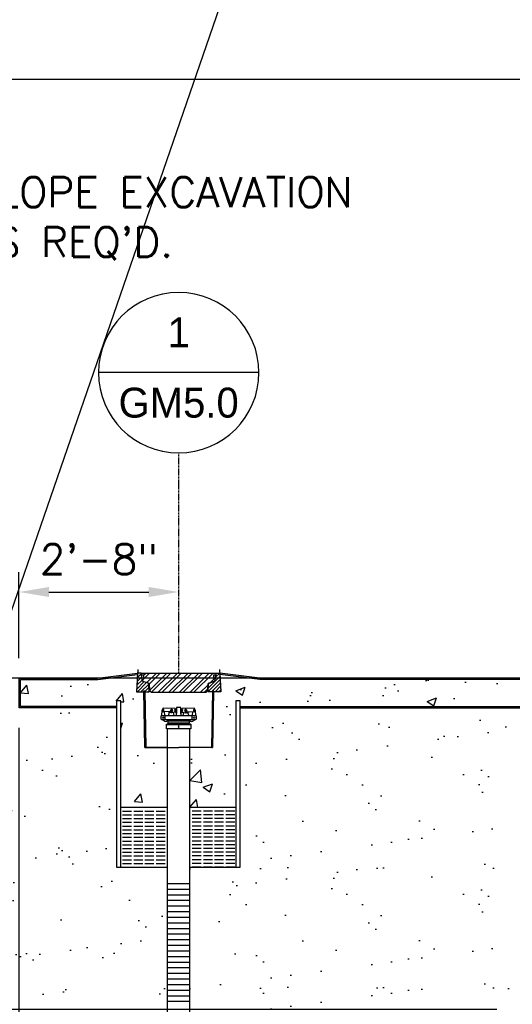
# Model space of a CAD drawing. Extents: x -169 to 7270, y -140 to 2984.
# Tile 533 of 656: x 6392 to 6491, y 355 to 552. Entities that reach past the tile are written whole.
import ezdxf
from ezdxf.enums import TextEntityAlignment as Align

# ---------------------------------------------------------------- set-up
doc = ezdxf.new("R2010")
doc.units = 0
doc.header["$MEASUREMENT"] = 0
doc.header["$PDSIZE"] = 1
doc.linetypes.add('CENTER1', pattern=[0.6625, 0.5, -0.075, 0.0125, -0.075])
doc.layers.get('0').update_dxf_attribs({"color": 255, "linetype": 'CONTINUOUS'})
doc.layers.get('DEFPOINTS').update_dxf_attribs({"linetype": 'CONTINUOUS'})
for name, color, linetype in [('ADAPTOR-RING', 3, 'CONTINUOUS'), ('BENTONITE', 3, 'CONTINUOUS'), ('BENTONITE-HATCH', 2, 'CONTINUOUS'), ('CENTERLINE', 3, 'CENTER1'), ('CONCRETE-HATCH', 2, 'CONTINUOUS'), ('DIM', 3, 'CONTINUOUS'), ('FREEZE-OUTLINE-TITLES', 60, 'CONTINUOUS'), ('MONITOR-WELL-COVER', 2, 'CONTINUOUS'), ('MONITOR-WELL-MANHOLE', 2, 'CONTINUOUS'), ('MONITOR-WELL-MANHOLE-HATCH', 7, 'CONTINUOUS'), ('PEAGRAVEL-HATCH', 3, 'CONTINUOUS'), ('PVC-4', 4, 'CONTINUOUS'), ('PVC-4-HATCH', 7, 'CONTINUOUS'), ('TAG', 3, 'CONTINUOUS'), ('TANK-SLAB', 6, 'CONTINUOUS'), ('TEXT', 3, 'CONTINUOUS'), ('WELL-CAP', 3, 'CONTINUOUS')]:
    doc.layers.add(name, color=color, linetype=linetype)
doc.layers.add('FREEZE-LINES', color=8, linetype='CONTINUOUS', plot=False)
doc.styles.add('SIMPFRAC', font='simpfrac')
doc.styles.add('SIMPLEX', font='simplex')
doc.dimstyles.new('DIM64', dxfattribs={"dimscale": 64, "dimtxt": 0.09375, "dimasz": 0.09375, "dimexe": 0.0625, "dimexo": 0.0625, "dimgap": 0.046875, "dimtad": 1, "dimdec": 4, "dimzin": 3, "dimdsep": 46, "dimlunit": 4, "dimtxsty": 'SIMPLEX', "dimcen": 0, "dimclrd": 256, "dimclre": 256, "dimclrt": 256, "dimadec": 0, "dimazin": 0, "dimtfac": 1, "dimtdec": 4, "dimtmove": 0, "dimatfit": 3, "dimfxl": 1, "dimfrac": 2, "dimtolj": 1, "dimtzin": 0, "dimarcsym": 0})
pattern_1 = [(45, (6453.37647, 461.54994), (-0.3535534, 0.3535534), [])]

# ---------------------------------------------------------------- blocks, each defined once
blk = doc.blocks.new('*D51')
at = {"layer": 'DEFPOINTS', "color": 0, "transparency": 16777216}
for p in [(6226.81, 420.01), (6263.31, 420.01), (6491.44, 353.52)]:
    blk.add_point(p, dxfattribs=at)
at = {"layer": 'DIM', "lineweight": -2, "transparency": 16777216}
for p, q in [((6259.31, 420.01), (6222.81, 420.01)), ((6226.81, 359.52), (6226.81, 414.01)), ((6487.44, 353.52), (6222.81, 353.52))]:
    blk.add_line(p, q, dxfattribs=at)
at = {"layer": 'DIM', "transparency": 16777216}
for points in [[(6225.81, 414.01), (6227.81, 414.01), (6226.81, 420.01)], [(6225.81, 359.52), (6227.81, 359.52), (6226.81, 353.52)]]:
    blk.add_solid(points, dxfattribs=at)
at = {"layer": 'DIM', "transparency": 16777216, "insert": (6220.24, 386.76), "char_height": 6, "attachment_point": 5, "rotation": 90, "style": 'SIMPLEX'}
blk.add_mtext('\\A1;44" MIN.', dxfattribs=at)
blk = doc.blocks.new('*D53')
at = {"layer": 'DEFPOINTS', "color": 0, "transparency": 16777216}
for p in [(6423.69, 437.25), (6423.69, 437.25), (6391.69, 420.01)]:
    blk.add_point(p, dxfattribs=at)
at = {"layer": 'DIM', "lineweight": -2, "transparency": 16777216}
for p, q in [((6391.69, 424.01), (6391.69, 441.25)), ((6397.69, 437.25), (6417.69, 437.25))]:
    blk.add_line(p, q, dxfattribs=at)
at = {"layer": 'DIM', "transparency": 16777216}
for points in [[(6397.69, 438.25), (6397.69, 436.25), (6391.69, 437.25)], [(6417.69, 438.25), (6417.69, 436.25), (6423.69, 437.25)]]:
    blk.add_solid(points, dxfattribs=at)
at = {"layer": 'DIM', "transparency": 16777216, "insert": (6407.69, 443.83), "char_height": 6, "attachment_point": 5, "style": 'SIMPLEX'}
blk.add_mtext('\\A1;2\'-8"', dxfattribs=at)
blk = doc.blocks.new('*D54')
at = {"layer": 'DEFPOINTS', "color": 0, "transparency": 16777216}
for p in [(7015.69, 414.29), (6391.69, 410.01), (6391.69, 136.52)]:
    blk.add_point(p, dxfattribs=at)
at = {"layer": 'DIM', "lineweight": -2, "transparency": 16777216}
for p, q in [((7015.69, 410.29), (7015.69, 132.52)), ((6391.69, 406.01), (6391.69, 132.52)), ((7009.69, 136.52), (6397.69, 136.52))]:
    blk.add_line(p, q, dxfattribs=at)
at = {"layer": 'DIM', "transparency": 16777216}
for points in [[(6397.69, 137.52), (6397.69, 135.52), (6391.69, 136.52)], [(7009.69, 137.52), (7009.69, 135.52), (7015.69, 136.52)]]:
    blk.add_solid(points, dxfattribs=at)
at = {"layer": 'DIM', "transparency": 16777216, "insert": (6703.69, 144.09), "char_height": 6, "attachment_point": 5, "style": 'SIMPLEX'}
blk.add_mtext('\\A1;52\'-0" (F.V. TANK SLAB)', dxfattribs=at)
blk = doc.blocks.new('*D55')
at = {"layer": 'DEFPOINTS', "color": 0, "transparency": 16777216}
for p in [(6391.69, 414.01), (6391.69, 155.02), (6427.69, 155.02)]:
    blk.add_point(p, dxfattribs=at)
at = {"layer": 'DIM', "lineweight": -2, "transparency": 16777216}
for p, q in [((6391.69, 410.01), (6391.69, 151.02)), ((6421.69, 155.02), (6397.69, 155.02))]:
    blk.add_line(p, q, dxfattribs=at)
at = {"layer": 'DIM', "transparency": 16777216}
for points in [[(6397.69, 156.02), (6397.69, 154.02), (6391.69, 155.02)], [(6421.69, 156.02), (6421.69, 154.02), (6427.69, 155.02)]]:
    blk.add_solid(points, dxfattribs=at)
at = {"layer": 'DIM', "transparency": 16777216, "insert": (6409.69, 161.59), "char_height": 6, "attachment_point": 5, "style": 'SIMPLEX'}
blk.add_mtext('\\A1;3\'-0"', dxfattribs=at)
blk = doc.blocks.new('KEY-DETAIL')
blk.add_line((-0.1911, 0), (0.1911, 0))
blk.add_circle((0, 0), 0.1911)
at = {"style": 'SIMPFRAC'}
for tag, p in [('DETAIL', (0, 0.1314)), ('SHEET', (0, -0.0358))]:
    blk.add_attdef(tag, text='', height=0.0781, dxfattribs=at).set_placement(p, align=Align.TOP_CENTER)

msp = doc.modelspace()

# ---------------------------------------------------------------- hatches: boundary and pattern name
at = {"layer": 'BENTONITE-HATCH', "linetype": 'Continuous'}
h = msp.add_hatch(dxfattribs=at)
h.set_pattern_fill('ACAD_ISO02W100,_I', color=256, scale=0.15, style=2)
h.set_pattern_definition([(0, (6423.6943, 388.06986), (0, 0.75), [1.8, -0.45])])
h.paths.add_polyline_path([(6421.44428, 394.06986), (6412.10348, 394.06986), (6412.10348, 382.06986), (6421.44428, 382.06986)])
h = msp.add_hatch(dxfattribs=at)
h.set_pattern_fill('ACAD_ISO02W100,_I', color=256, scale=0.15, style=2)
h.set_pattern_definition([(180, (6423.6943, 388.06986), (0, 0.75), [1.8, -0.45])])
h.paths.add_polyline_path([(6425.94428, 394.06986), (6435.28507, 394.06986), (6435.28507, 382.06986), (6425.94428, 382.06986)])
at = {"layer": 'CONCRETE-HATCH'}
h = msp.add_hatch(dxfattribs=at)
h.set_pattern_fill('AR-CONC', color=256, scale=2.67, style=0)
h.set_pattern_definition([(50, (6391.976, 417.007), (19.151, -1.6755), [2.0025, -22.0275]), (355, (6391.976, 417.007), (-3.705, 20.084), [1.602, -17.622]), (100.45, (6393.571, 416.868), (15.446, 18.408), [1.702, -18.7205]), (46.184, (6391.976, 422.347), (28.495, -4.42), [3.004, -33.041]), (96.636, (6394.35, 421.98), (24.955, 26.009), [2.553, -28.081]), (351.184, (6391.976, 422.347), (24.955, 26.01), [2.403, -26.433]), (21, (6394.646, 421.012), (15.9374, -10.75), [2.0025, -22.0275]), (326, (6394.646, 421.012), (6.497, 19.362), [1.602, -17.622]), (71.45, (6395.974, 420.117), (22.434, 8.612), [1.702, -18.7205]), (37.5, (6391.9755, 417.0074), (0.3247, 8.8883), [0, -17.4084, 0, -17.889, 0, -17.6887]), (7.5, (6391.976, 417.007), (7.024, 10.5308), [0, -10.1994, 0, -17.0079, 0, -6.7417]), (327.5, (6386.0214, 417.007), (14.253, -0.6022), [0, -6.675, 0, -20.826, 0, -27.6345]), (317.5, (6383.351, 417.007), (15.571, 2.6728), [0, -8.6775, 0, -13.8306, 0, -19.6245])])
h.paths.add_polyline_path([(6415.42944, 420.72205), (6407.4619, 419.72611), (6391.97553, 419.72611), (6391.97553, 414.28861), (6411.25973, 414.28861), (6411.25973, 415.39791), (6412.10348, 415.39791), (6412.10348, 394.06986), (6421.44428, 394.06986), (6421.44428, 406.06986), (6417.10053, 406.06986), (6416.9443, 406.06686), (6416.73003, 417.22783), (6415.24631, 417.22783)])
h = msp.add_hatch(dxfattribs=at)
h.set_pattern_fill('AR-CONC', color=256, scale=2.67, style=0)
h.set_pattern_definition([(50, (6425.944, 394.07), (19.1508, -1.6755), [2.0025, -22.0275]), (355, (6425.944, 394.07), (-3.7047, 20.0835), [1.602, -17.622]), (100.451, (6427.54, 393.93), (15.446, 18.408), [1.702, -18.7205]), (46.184, (6425.944, 399.41), (28.495, -4.4194), [3.004, -33.041]), (96.636, (6428.32, 399.042), (24.9555, 26.009), [2.553, -28.081]), (351.184, (6425.944, 399.41), (24.955, 26.009), [2.403, -26.433]), (21, (6428.614, 398.075), (15.9374, -10.75), [2.0025, -22.0275]), (326, (6428.614, 398.075), (6.4965, 19.3615), [1.602, -17.622]), (71.451, (6429.942, 397.179), (22.434, 8.6116), [1.702, -18.7205]), (37.5, (6425.944, 394.07), (0.32467, 8.88827), [0, -17.4084, 0, -17.889, 0, -17.68875]), (7.5, (6425.944, 394.07), (7.024, 10.5308), [0, -10.1994, 0, -17.0079, 0, -6.74175]), (327.5, (6419.99, 394.07), (14.25306, -0.6022), [0, -6.675, 0, -20.826, 0, -27.6345]), (317.5, (6417.32, 394.07), (15.571, 2.6728), [0, -8.6775, 0, -13.8306, 0, -19.6245])])
h.paths.add_polyline_path([(6505.81736, 417.96405), (6505.77786, 417.96405), (6505.73621, 417.72783), (6504.31994, 417.72783), (6504.50312, 421.223), (6492.52798, 419.72611), (6439.92665, 419.72611), (6431.95911, 420.72205), (6432.14224, 417.22783), (6430.65852, 417.22783), (6430.44425, 406.06686), (6430.28803, 406.06986), (6425.94428, 406.06986), (6425.94428, 394.06986), (6435.16598, 394.06986), (6435.16598, 415.39791), (6436.00973, 415.39791), (6436.00973, 414.28861), (6505.45327, 414.28861)])
at = {"layer": 'MONITOR-WELL-MANHOLE-HATCH'}
h = msp.add_hatch(dxfattribs=at)
h.set_pattern_fill('LINE', color=256, scale=4, angle=45, style=0)
h.set_pattern_definition(pattern_1)
h.paths.add_polyline_path([(6417.7117, 418.68422, 0.324919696), (6417.42044, 419.0439), (6416.55431, 419.27598, -0.315298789), (6416.38013, 419.48356), (6416.31053, 420.27901), (6416.23179, 420.41539), (6416.23179, 420.63334), (6416.17732, 420.94229, 0.363970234), (6416.09977, 421.00736), (6415.44439, 421.00736), (6415.24631, 417.22783), (6416.66258, 417.22783), (6416.70423, 417.46405), (6416.94045, 417.46405), (6416.98211, 417.22783), (6417.78803, 417.22783)])
h = msp.add_hatch(dxfattribs=at)
h.set_pattern_fill('STEEL', color=256, scale=12, angle=90, style=0)
h.set_pattern_definition([(45, (6394.0121, 461.55), (1.06066, -1.06066), []), (45, (6394.7621, 461.55), (1.06066, -1.06066), [])])
edge = h.paths.add_edge_path()
edge.add_line((6418.49007, 417.08019), (6428.89849, 417.08019))
edge.add_arc((6428.89849, 417.67074), 0.59055, 270, 357.0001562)
edge.add_line((6429.48823, 417.63984), (6429.5474, 418.76904))
edge.add_arc((6429.7833, 418.75668), 0.23622, 465, 537.0001562, ccw=False)
edge.add_line((6429.72216, 418.98485), (6430.67478, 419.2401))
edge.add_arc((6430.57288, 419.62039), 0.3937, 285, 353.6889707)
edge.add_line((6430.9642, 419.57711), (6431.01896, 420.07232))
edge.add_line((6431.01896, 420.07232), (6430.704, 420.07232))
edge.add_line((6430.704, 420.07232), (6430.704, 420.54476))
edge.add_line((6430.704, 420.54476), (6431.11739, 420.54476))
edge.add_line((6431.11739, 420.54476), (6431.11739, 420.91877))
edge.add_line((6431.11739, 420.91877), (6431.06625, 421.00736))
edge.add_line((6431.06625, 421.00736), (6416.32231, 421.00736))
edge.add_line((6416.32231, 421.00736), (6416.27116, 420.91877))
edge.add_line((6416.27116, 420.91877), (6416.27116, 420.54476))
edge.add_line((6416.27116, 420.54476), (6416.68455, 420.54476))
edge.add_line((6416.68455, 420.54476), (6416.68455, 420.07232))
edge.add_line((6416.68455, 420.07232), (6416.36959, 420.07232))
edge.add_line((6416.36959, 420.07232), (6416.42436, 419.57711))
edge.add_arc((6416.81567, 419.62039), 0.3937, 186.3110293, 255)
edge.add_line((6416.71377, 419.2401), (6417.66639, 418.98485))
edge.add_arc((6417.60525, 418.75668), 0.23622, 362.9998438, 435, ccw=False)
edge.add_line((6417.84115, 418.76904), (6417.90032, 417.63984))
edge.add_arc((6418.49007, 417.67074), 0.59055, 182.9998438, 270)
h = msp.add_hatch(dxfattribs=at)
h.set_pattern_fill('LINE', color=256, scale=4, angle=45, style=0)
h.set_pattern_definition(pattern_1)
h.paths.add_polyline_path([(6431.94416, 421.00736), (6431.28878, 421.00736, 0.363970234), (6431.21124, 420.94229), (6431.15676, 420.63334), (6431.15676, 420.41539), (6431.07802, 420.27901), (6431.00843, 419.48356, -0.315298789), (6430.83424, 419.27598), (6429.96812, 419.0439, 0.324919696), (6429.67685, 418.68422), (6429.60053, 417.22783), (6430.40644, 417.22783), (6430.4481, 417.46405), (6430.64483, 417.46405), (6430.68432, 417.46405), (6430.72597, 417.22783), (6432.14224, 417.22783)])
at = {"layer": 'PEAGRAVEL-HATCH'}
h = msp.add_hatch(dxfattribs=at)
h.set_pattern_fill('AR-SAND', color=256, scale=7.5, style=0)
h.set_pattern_definition([(37.5, (6275.311, 290.516), (-0.47245, 14.4512), [0, -11.4, 0, -12.75, 0, -12.1875]), (7.5, (6275.31, 290.516), (13.2733, 21.166), [0, -6.15, 0, -10.275, 0, -3.9375]), (327.5, (6266.086, 290.516), (23.3561, 0.04244), [0, -3.75, 0, -13.5, 0, -17.625]), (317.5, (6266.086, 290.516), (22.546, 6.5826), [0, -1.875, 0, -8.85, 0, -10.125])])
h.paths.add_polyline_path([(6411.25973, 414.00736), (6391.69428, 414.00736), (6391.69428, 418.00736), (6275.31068, 418.00736), (6326.531, 362.66631), (6329.69299, 357.93595), (6330.72971, 354.25678), (6332.33662, 350.05201), (6334.41005, 345.32165), (6336.53532, 339.5401), (6339.17895, 331.13056), (6341.77075, 325.8746), (6344.05305, 321.72538), (6344.93273, 319.56745), (6345.96945, 316.93948), (6347.57636, 314.3115), (6350.21999, 309.05554), (6351.77507, 304.85077), (6353.69772, 299.69604), (6355.58649, 293.87147), (6356.90855, 291.10408), (6357.15009, 290.51592), (6421.44428, 290.51592), (6421.44428, 382.06986), (6411.25973, 382.06986)])
h.paths.add_polyline_path([(6359.88538, 303.54366), (6418.88538, 303.54366), (6418.88538, 322.54366), (6359.88538, 322.54366)], flags=24)
h = msp.add_hatch(dxfattribs=at)
h.set_pattern_fill('AR-SAND', color=256, scale=7.5, style=0)
h.set_pattern_definition([(37.5, (6425.944, 381.755), (-0.4725, 14.4512), [0, -11.4, 0, -12.75, 0, -12.1875]), (7.5, (6425.944, 381.755), (13.2733, 21.166), [0, -6.15, 0, -10.275, 0, -3.9375]), (327.5, (6416.719, 381.755), (23.356, 0.0424), [0, -3.75, 0, -13.5, 0, -17.625]), (317.5, (6416.72, 381.755), (22.546, 6.5826), [0, -1.875, 0, -8.85, 0, -10.125])])
h.paths.add_polyline_path([(6510.7086, 405.97611), (6504.81834, 405.97611), (6504.62986, 405.97611), (6505.42541, 414.00736), (6436.00973, 414.00736), (6436.00973, 382.06986), (6425.94428, 382.06986), (6425.94428, 381.75504), (6505.25185, 381.75504), (6505.25185, 393.70049, -0.336716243), (6506.49574, 395.33816, -0.008221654), (6510.70549, 397.18065)])
h = msp.add_hatch(dxfattribs=at)
h.set_pattern_fill('AR-SAND', color=256, scale=7.5, style=0)
h.set_pattern_definition([(37.5, (6425.944, 357.757), (-0.4725, 14.4512), [0, -11.4, 0, -12.75, 0, -12.1875]), (7.5, (6425.944, 357.757), (13.2733, 21.166), [0, -6.15, 0, -10.275, 0, -3.9375]), (327.5, (6416.719, 357.757), (23.356, 0.0424), [0, -3.75, 0, -13.5, 0, -17.625]), (317.5, (6416.72, 357.757), (22.546, 6.5826), [0, -1.875, 0, -8.85, 0, -10.125])])
h.paths.add_polyline_path([(6489.79464, 381.75504), (6425.94428, 381.75504), (6425.94428, 357.75736), (6489.79464, 357.75736)])
h = msp.add_hatch(dxfattribs=at)
h.set_pattern_fill('AR-SAND', color=256, scale=7.5, style=0)
h.set_pattern_definition([(37.5, (6489.795, 357.757), (-0.4725, 14.451), [0, -11.4, 0, -12.75, 0, -12.1875]), (7.5, (6489.795, 357.757), (13.273, 21.166), [0, -6.15, 0, -10.275, 0, -3.9375]), (327.5, (6480.57, 357.757), (23.356, 0.0424), [0, -3.75, 0, -13.5, 0, -17.625]), (317.5, (6480.57, 357.757), (22.546, 6.583), [0, -1.875, 0, -8.85, 0, -10.125])])
edge = h.paths.add_edge_path()
edge.add_arc((6505.00185, 378.25504), 0.25, 270, 360)
edge.add_line((6505.25185, 378.25504), (6505.25185, 379.79145))
edge.add_line((6505.25185, 379.79145), (6505.11839, 379.79145))
edge.add_arc((6505.11839, 380.04145), 0.25, 180, 270, ccw=False)
edge.add_line((6504.86839, 380.04145), (6504.86839, 380.4398))
edge.add_line((6504.86839, 380.4398), (6504.13186, 381.75504))
edge.add_line((6504.13186, 381.75504), (6489.79464, 381.75504))
edge.add_line((6489.79464, 381.75504), (6489.79464, 357.75736))
edge.add_line((6489.79464, 357.75736), (6505.25185, 357.75736))
edge.add_line((6505.25185, 357.75736), (6505.25185, 358.75736))
edge.add_arc((6505.00185, 358.75736), 0.25, 0, 90)
edge.add_line((6505.00185, 359.00736), (6505.00185, 362.02247))
edge.add_line((6505.00185, 362.02247), (6504.50913, 362.02247))
edge.add_line((6504.50913, 362.02247), (6504.50913, 363.25997))
edge.add_line((6504.50913, 363.25997), (6503.4881, 363.25997))
edge.add_line((6503.4881, 363.25997), (6503.4881, 363.32184))
edge.add_line((6503.4881, 363.32184), (6503.42622, 363.32184))
edge.add_line((6503.42622, 363.32184), (6503.42622, 363.30204))
edge.add_line((6503.42622, 363.30204), (6502.93122, 363.30204))
edge.add_line((6502.93122, 363.30204), (6502.86935, 363.32184))
edge.add_line((6502.86935, 363.32184), (6502.86935, 363.25997))
edge.add_line((6502.86935, 363.25997), (6502.74559, 363.25997))
edge.add_line((6502.74559, 363.25997), (6502.74559, 363.32184))
edge.add_line((6502.74559, 363.32184), (6502.68372, 363.32184))
edge.add_line((6502.68372, 363.32184), (6502.68372, 363.30204))
edge.add_line((6502.68372, 363.30204), (6502.18872, 363.30204))
edge.add_line((6502.18872, 363.30204), (6502.12684, 363.32184))
edge.add_line((6502.12684, 363.32184), (6502.12684, 363.25997))
edge.add_line((6502.12684, 363.25997), (6502.00309, 363.25997))
edge.add_line((6502.00309, 363.25997), (6502.00309, 363.58028))
edge.add_line((6502.00309, 363.58028), (6491.58694, 363.58028))
edge.add_ellipse((6491.61548, 364.17528), major_axis=(0, -0.595), ratio=0.479200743, start_angle=180, end_angle=360, ccw=False)
edge.add_ellipse((6491.61548, 365.36528), major_axis=(0, -0.595), ratio=0.479200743, start_angle=-180, end_angle=0, ccw=False)
edge.add_line((6491.61548, 365.96028), (6502.00309, 365.96028))
edge.add_line((6502.00309, 365.96028), (6502.00309, 366.28059))
edge.add_line((6502.00309, 366.28059), (6502.13922, 366.28059))
edge.add_line((6502.13922, 366.28059), (6502.13922, 366.45419))
edge.add_arc((6502.17076, 366.45447), 0.03154, 90.5249353, 180.5249353, ccw=False)
edge.add_line((6502.17047, 366.48601), (6502.18909, 366.48601))
edge.add_arc((6502.18909, 366.50164), 0.01563, 269.9982813, 347.4029664)
edge.add_arc((6502.43622, 366.44641), 0.2376, 12.5967126, 167.4033074, ccw=False)
edge.add_arc((6502.68373, 366.49807), 0.01563, 179.4016421, 294.7023356)
edge.add_arc((6502.70168, 366.45447), 0.03154, 0.5249353, 111.2393525, ccw=False)
edge.add_line((6502.73322, 366.45476), (6502.73322, 366.28059))
edge.add_line((6502.73322, 366.28059), (6502.88172, 366.28059))
edge.add_line((6502.88172, 366.28059), (6502.88172, 366.45419))
edge.add_arc((6502.91326, 366.45447), 0.03154, 90.5249353, 180.5249353, ccw=False)
edge.add_line((6502.91297, 366.48601), (6502.93159, 366.48601))
edge.add_arc((6502.93159, 366.50164), 0.01562, 269.9982813, 347.4029664)
edge.add_arc((6503.17872, 366.44641), 0.2376, 12.5967126, 167.4033074, ccw=False)
edge.add_arc((6503.42623, 366.49807), 0.01562, 179.4016421, 294.7023356)
edge.add_arc((6503.44418, 366.45447), 0.03154, 0.5249353, 111.2393525, ccw=False)
edge.add_line((6503.47572, 366.45476), (6503.47572, 366.28059))
edge.add_line((6503.47572, 366.28059), (6504.50913, 366.28059))
edge.add_line((6504.50913, 366.28059), (6504.50913, 367.51809))
edge.add_line((6504.50913, 367.51809), (6505.00185, 367.51809))
edge.add_line((6505.00185, 367.51809), (6505.00185, 368.5069))
edge.add_line((6505.00185, 368.5069), (6504.3831, 368.5069))
edge.add_line((6504.3831, 368.5069), (6504.3831, 369.40409))
edge.add_line((6504.3831, 369.40409), (6504.25935, 369.40409))
edge.add_line((6504.25935, 369.40409), (6504.25935, 369.81698))
edge.add_line((6504.25935, 369.81698), (6503.7487, 369.85268))
edge.add_line((6503.7487, 369.85268), (6503.7487, 369.91456))
edge.add_line((6503.7487, 369.91456), (6503.68683, 369.91456))
edge.add_line((6503.68683, 369.91456), (6503.68683, 369.89872))
edge.add_line((6503.68683, 369.89872), (6503.19183, 369.89872))
edge.add_line((6503.19183, 369.89872), (6503.12995, 369.91456))
edge.add_line((6503.12995, 369.91456), (6503.12995, 369.85268))
edge.add_line((6503.12995, 369.85268), (6503.0062, 369.85268))
edge.add_line((6503.0062, 369.85268), (6503.0062, 370.24987))
edge.add_line((6503.0062, 370.24987), (6491.59863, 370.24987))
edge.add_ellipse((6491.61548, 370.49987), major_axis=(0, -0.25), ratio=0.479200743, start_angle=180, end_angle=360, ccw=False)
edge.add_ellipse((6491.61548, 370.99987), major_axis=(0, 0.25), ratio=0.479200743, start_angle=0, end_angle=180)
edge.add_ellipse((6491.61548, 370.99987), major_axis=(0, 0.25), ratio=0.479200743, start_angle=180, end_angle=360)
edge.add_line((6491.63233, 371.24987), (6503.0062, 371.24987))
edge.add_line((6503.0062, 371.24987), (6503.0062, 371.64706))
edge.add_line((6503.0062, 371.64706), (6503.14233, 371.64706))
edge.add_line((6503.14233, 371.64706), (6503.14233, 371.8167))
edge.add_arc((6503.17387, 371.81698), 0.03154, 90.5257935, 180.5257935, ccw=False)
edge.add_line((6503.17358, 371.84852), (6503.19282, 371.84852))
edge.add_arc((6503.19282, 371.86337), 0.01485, 270, 347.5440428)
edge.add_arc((6503.43933, 371.80892), 0.2376, 12.4557719, 167.5441507, ccw=False)
edge.add_arc((6503.68617, 371.85944), 0.01485, 177.1746589, 296.7857293)
edge.add_arc((6503.70479, 371.81698), 0.03154, 0.5254217, 112.2228177, ccw=False)
edge.add_line((6503.73633, 371.81727), (6503.73633, 371.64619))
edge.add_line((6503.73633, 371.64619), (6504.25935, 371.68277))
edge.add_line((6504.25935, 371.68277), (6504.25935, 372.09565))
edge.add_line((6504.25935, 372.09565), (6504.3831, 372.09565))
edge.add_line((6504.3831, 372.09565), (6504.3831, 372.99284))
edge.add_line((6504.3831, 372.99284), (6505.00185, 372.99284))
edge.add_line((6505.00185, 372.99284), (6505.00185, 378.00504))
h = msp.add_hatch(dxfattribs=at)
h.set_pattern_fill('AR-SAND', color=256, scale=7.5, style=0)
h.set_pattern_definition([(37.5, (6425.944, 351.507), (-0.4725, 14.4512), [0, -11.4, 0, -12.75, 0, -12.1875]), (7.5, (6425.944, 351.507), (13.2733, 21.166), [0, -6.15, 0, -10.275, 0, -3.9375]), (327.5, (6416.719, 351.507), (23.356, 0.0424), [0, -3.75, 0, -13.5, 0, -17.625]), (317.5, (6416.72, 351.507), (22.546, 6.5826), [0, -1.875, 0, -8.85, 0, -10.125])])
h.paths.add_polyline_path([(6505.25183, 355.79377), (6505.11838, 355.79377, -0.414213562), (6504.86838, 356.04377), (6504.86838, 356.44212), (6504.13185, 357.75736), (6425.94428, 357.75736), (6425.94428, 353.50736), (6493.95183, 353.50736), (6496.45183, 353.50736), (6497.45183, 351.50736), (6505.25183, 351.50736)])
at = {"layer": 'TANK-SLAB'}
for points in [[(6415.42944, 420.72205), (6415.44439, 421.00736), (6407.44439, 420.00736), (6391.69428, 420.00736), (6391.69428, 414.00736), (6411.25973, 414.00736), (6411.25973, 414.28861), (6391.97553, 414.28861), (6391.97553, 419.72611), (6407.4619, 419.72611)], [(6504.49551, 421.22205), (6504.51047, 421.50736), (6492.51047, 420.00736), (6439.94416, 420.00736), (6431.94416, 421.00736), (6431.95911, 420.72205), (6439.92665, 419.72611), (6492.52798, 419.72611)], [(6505.45327, 414.28861), (6436.00973, 414.28861), (6436.00973, 414.00736), (6505.42541, 414.00736)]]:
    msp.add_hatch(color=256, dxfattribs=at).paths.add_polyline_path(points)

# ---------------------------------------------------------------- linework, layer by layer
msp.add_line((7270.17929, 2983.92872), (6192.37471, -139.60155))
at = {"layer": 'ADAPTOR-RING', "color": 7}
for p, q in [((6426.12056, 410.6562), (6421.26799, 410.6562)), ((6421.44344, 410.82968), (6425.94511, 410.82968)), ((6421.56847, 411.39907), (6425.82008, 411.39907)), ((6421.56847, 411.0462), (6425.82008, 411.0462))]:
    msp.add_line(p, q, dxfattribs=at)
at = {"layer": 'ADAPTOR-RING', "linetype": 'Continuous'}
msp.add_line((6421.26799, 410.6562), (6426.12056, 410.6562), dxfattribs=at)
at = {"layer": 'ADAPTOR-RING'}
msp.add_lwpolyline([(6421.39724, 411.64269), (6425.99184, 411.64269), (6425.94454, 411.61526), (6425.99184, 411.64269), (6425.94467, 411.61533, 0.26744243), (6425.82008, 411.39907), (6425.82008, 411.0462, 0.267926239), (6425.94506, 410.82971), (6426.05807, 410.76445, -0.267926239), (6426.12056, 410.6562), (6426.12056, 409.83827), (6421.26799, 409.83827), (6421.26799, 410.6562, -0.267926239), (6421.33048, 410.76445), (6421.44349, 410.82971, 0.267926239), (6421.56847, 411.0462), (6421.56847, 411.39907, 0.26744243), (6421.44388, 411.61533), (6421.39671, 411.64269), (6421.44401, 411.61526), (6421.39671, 411.64269)], format="xyb", dxfattribs=at)
at = {"layer": 'ADAPTOR-RING', "linetype": 'Continuous'}
msp.add_lwpolyline([(6423.8032, 410.24733), (6423.74874, 410.34166), (6423.63981, 410.34166), (6423.58535, 410.24733), (6423.63981, 410.15301), (6423.74874, 410.15301)], close=True, dxfattribs=at)
at = {"layer": 'BENTONITE', "linetype": 'Continuous'}
for p, q in [((6421.44428, 394.06986), (6412.10348, 394.06986)), ((6435.16598, 394.06986), (6425.94428, 394.06986))]:
    msp.add_line(p, q, dxfattribs=at)
for points in [[(6412.10348, 382.06986), (6412.10348, 415.39791), (6411.25973, 415.39791), (6411.25973, 382.06986), (6421.44428, 382.06986)], [(6425.94428, 382.06986), (6436.00973, 382.06986), (6436.00973, 415.39791), (6435.16598, 415.39791), (6435.16598, 382.06986)]]:
    msp.add_lwpolyline(points, dxfattribs=at)
at = {"layer": 'CENTERLINE', "linetype": 'CENTER1', "ltscale": 0.5}
msp.add_lwpolyline([(6423.69428, 421.00736), (6423.69428, 465.14738)], dxfattribs=at)
at = {"layer": 'DEFPOINTS'}
for points in [[(6415.48085, 421.70302), (6415.24631, 417.22783), (6416.73003, 417.22783), (6416.9443, 406.06686), (6417.10053, 406.06986), (6423.69428, 406.06986)], [(6431.9077, 421.70302), (6432.14224, 417.22783), (6430.65852, 417.22783), (6430.44425, 406.06686), (6430.28803, 406.06986), (6423.69428, 406.06986)]]:
    msp.add_lwpolyline(points, dxfattribs=at)
at = {"layer": 'FREEZE-LINES', "linetype": 'Continuous'}
msp.add_line((7225.69428, 420.00736), (6181.69428, 420.00736), dxfattribs=at)
at = {"layer": 'FREEZE-OUTLINE-TITLES', "linetype": 'Continuous'}
msp.add_lwpolyline([(7225.69428, 540.00736), (6181.69428, 540.00736), (6181.69428, 0), (7225.69428, 0)], close=True, dxfattribs=at)
at = {"layer": 'MONITOR-WELL-COVER', "linetype": 'Continuous'}
msp.add_lwpolyline([(6428.89849, 417.08019), (6418.49007, 417.08019, -0.398960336), (6417.90032, 417.63984), (6417.84115, 418.76904, 0.32492045), (6417.66639, 418.98485), (6416.71377, 419.2401, -0.309020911), (6416.42436, 419.57711), (6416.36959, 420.07232), (6416.68455, 420.07232), (6416.68455, 420.54476), (6416.27116, 420.54476), (6416.27116, 420.91877), (6416.32231, 421.00736), (6431.06625, 421.00736), (6431.11739, 420.91877), (6431.11739, 420.54476), (6430.704, 420.54476), (6430.704, 420.07232), (6431.01896, 420.07232), (6430.9642, 419.57711, -0.309020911), (6430.67478, 419.2401), (6429.72216, 418.98485, 0.32492045), (6429.5474, 418.76904), (6429.48823, 417.63984, -0.398960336)], format="xyb", close=True, dxfattribs=at)
at = {"layer": 'MONITOR-WELL-MANHOLE', "color": 7, "linetype": 'Continuous'}
for p, q in [((6421.44428, 406.06986), (6417.10053, 406.06986)), ((6430.28803, 406.06986), (6425.94428, 406.06986))]:
    msp.add_line(p, q, dxfattribs=at)
at = {"layer": 'MONITOR-WELL-MANHOLE', "linetype": 'Continuous'}
for points in [[(6416.94045, 417.46405), (6416.98211, 417.22783), (6417.78803, 417.22783), (6417.7117, 418.68422, 0.324919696), (6417.42044, 419.0439), (6416.55431, 419.27598, -0.315298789), (6416.38013, 419.48356), (6416.31053, 420.27901), (6416.23179, 420.41539), (6416.23179, 420.63334), (6416.17732, 420.94229, 0.363970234), (6416.09977, 421.00736), (6415.44439, 421.00736), (6415.24631, 417.22783), (6416.66258, 417.22783), (6416.70423, 417.46405)], [(6430.4481, 417.46405), (6430.40644, 417.22783), (6429.60053, 417.22783), (6429.67685, 418.68422, -0.324919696), (6429.96812, 419.0439), (6430.83424, 419.27598, 0.315298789), (6431.00843, 419.48356), (6431.07802, 420.27901), (6431.15676, 420.41539), (6431.15676, 420.63334), (6431.21124, 420.94229, -0.363970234), (6431.28878, 421.00736), (6431.94416, 421.00736), (6432.14224, 417.22783), (6430.72597, 417.22783), (6430.68432, 417.46405)]]:
    msp.add_lwpolyline(points, format="xyb", close=True, dxfattribs=at)
for points in [[(6416.88178, 417.46405), (6417.10053, 406.06986), (6416.9443, 406.06686), (6416.72555, 417.46105)], [(6430.50678, 417.46405), (6430.28803, 406.06986), (6430.44425, 406.06686), (6430.663, 417.46105)]]:
    msp.add_lwpolyline(points, close=True, dxfattribs=at)
at = {"layer": 'PVC-4'}
for p, q in [((6421.44428, 206.67857), (6421.44428, 409.83827)), ((6425.94428, 206.67857), (6425.94428, 409.83827))]:
    msp.add_line(p, q, dxfattribs=at)
at = {"layer": 'PVC-4-HATCH', "linetype": 'Continuous'}
for points in [[(6421.44428, 378.80357), (6425.94428, 378.80357)], [(6421.44428, 377.67857), (6425.94428, 377.67857)], [(6421.44428, 376.55357), (6425.94428, 376.55357)], [(6421.44428, 375.42857), (6425.94428, 375.42857)], [(6421.44428, 374.30357), (6425.94428, 374.30357)], [(6421.44428, 373.17857), (6425.94428, 373.17857)], [(6421.44428, 372.05357), (6425.94428, 372.05357)], [(6421.44428, 370.92857), (6425.94428, 370.92857)], [(6421.44428, 369.80357), (6425.94428, 369.80357)], [(6421.44428, 368.67857), (6425.94428, 368.67857)], [(6421.44428, 367.55357), (6425.94428, 367.55357)], [(6421.44428, 366.42857), (6425.94428, 366.42857)], [(6421.44428, 365.30357), (6425.94428, 365.30357)], [(6421.44428, 364.17857), (6425.94428, 364.17857)], [(6421.44428, 363.05357), (6425.94428, 363.05357)], [(6421.44428, 361.92857), (6425.94428, 361.92857)], [(6421.44428, 360.80357), (6425.94428, 360.80357)], [(6421.44428, 359.67857), (6425.94428, 359.67857)], [(6421.44428, 358.55357), (6425.94428, 358.55357)], [(6421.44428, 357.42857), (6425.94428, 357.42857)], [(6421.44428, 356.30357), (6425.94428, 356.30357)], [(6421.44428, 355.17857), (6425.94428, 355.17857)]]:
    msp.add_lwpolyline(points, dxfattribs=at)
at = {"layer": 'TANK-SLAB'}
for p, q in [((6436.00973, 414.28861), (6505.45327, 414.28861)), ((6436.00973, 414.00736), (6505.42541, 414.00736))]:
    msp.add_line(p, q, dxfattribs=at)
for points in [[(6411.25973, 414.00736), (6391.69428, 414.00736), (6391.69428, 420.00736), (6407.44439, 420.00736), (6415.44439, 421.00736)], [(6411.25973, 414.28861), (6391.97553, 414.28861), (6391.97553, 419.72611), (6407.4619, 419.72611), (6415.42944, 420.72205)], [(6504.51047, 421.50736), (6492.51047, 420.00736), (6439.94416, 420.00736), (6431.94416, 421.00736)], [(6504.49551, 421.22205), (6492.52798, 419.72611), (6439.92665, 419.72611), (6431.95911, 420.72205)]]:
    msp.add_lwpolyline(points, dxfattribs=at)
at = {"layer": 'WELL-CAP', "linetype": 'Continuous'}
for p, q in [((6420.90949, 412.51769), (6420.84361, 413.27182)), ((6422.81908, 412.51845), (6422.66635, 413.11262)), ((6424.57001, 412.51845), (6424.72274, 413.11262)), ((6426.4796, 412.51769), (6426.54548, 413.27182)), ((6420.98704, 411.64269), (6420.98704, 412.51769)), ((6426.40204, 411.64269), (6426.40204, 412.51769))]:
    msp.add_line(p, q, dxfattribs=at)
for points in [[(6420.45123, 413.72106, 0.258991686), (6420.32283, 413.5151), (6420.27182, 412.50822)], [(6423.02212, 413.1894), (6422.3197, 413.03781, -0.199707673), (6422.08397, 413.08112, 0.134523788), (6421.58039, 413.24157), (6420.56777, 413.28314)], [(6421.50095, 412.51769, 0.342299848), (6421.74308, 412.70545), (6421.86692, 413.18725)], [(6423.01971, 413.18858, 1.457952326), (6422.80171, 413.53352)], [(6423.30032, 412.51769, -0.404026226), (6423.26908, 412.54785), (6423.25704, 412.89269), (6423.25704, 412.90319, 0.414213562), (6423.00704, 413.15319), (6422.97604, 413.15319, -0.073436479), (6422.90378, 413.16386)], [(6424.13204, 412.90319), (6424.13204, 413.90319), (6424.13204, 414.04894, 0.414213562), (6424.10079, 414.08019), (6423.28829, 414.08019, 0.414213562), (6423.25704, 414.04894), (6423.25704, 413.90319), (6423.25704, 412.89269)], [(6424.4853, 413.16386, -0.073436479), (6424.41304, 413.15319), (6424.38204, 413.15319, 0.414213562), (6424.13204, 412.90319), (6424.13204, 412.89269), (6424.12, 412.54785, -0.404026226), (6424.08877, 412.51769)], [(6424.36697, 413.1894), (6425.06938, 413.03781, 0.199707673), (6425.30511, 413.08112, -0.134523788), (6425.8087, 413.24157), (6426.82132, 413.28314)], [(6425.88814, 412.51769, -0.342299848), (6425.64601, 412.70545), (6425.52216, 413.18725)], [(6427.11726, 412.50822), (6427.06626, 413.5151, 0.258991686), (6426.93786, 413.72106)], [(6420.51171, 411.64269), (6420.69457, 411.46057, 0.446400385), (6421.43784, 411.50249, 0.361073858), (6421.43638, 411.58233, 0.043299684), (6421.37451, 411.64269)], [(6426.01458, 411.64269, 0.043299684), (6425.9527, 411.58233, 0.361073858), (6425.95125, 411.50249, 0.446400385), (6426.69452, 411.46057), (6426.87737, 411.64269)]]:
    msp.add_lwpolyline(points, format="xyb", dxfattribs=at)
for points in [[(6423.17346, 413.49729), (6422.99519, 413.87158), (6420.59596, 413.97006), (6420.38762, 413.61164)], [(6427.00147, 413.61164), (6426.79312, 413.97006), (6424.39389, 413.87158), (6424.21562, 413.49729)]]:
    msp.add_lwpolyline(points, dxfattribs=at)
at = {"layer": 'WELL-CAP', "color": 1, "linetype": 'Continuous'}
msp.add_lwpolyline([(6422.06654, 413.35048, 1.000000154), (6422.44123, 413.3351), (6422.44861, 413.51495, 1), (6422.07392, 413.53033)], format="xyb", close=True, dxfattribs=at)
msp.add_lwpolyline([(6424.94786, 413.3351, 1.000000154), (6425.32254, 413.35048), (6425.31516, 413.53033, 1), (6424.94048, 413.51495), (6424.94786, 413.3351)], format="xyb", dxfattribs=at)
at = {"layer": 'WELL-CAP', "linetype": 'Continuous'}
msp.add_lwpolyline([(6420.19454, 411.76769), (6420.19454, 412.39269, -0.414213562), (6420.31954, 412.51769), (6427.06954, 412.51769, -0.414213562), (6427.19454, 412.39269), (6427.19454, 411.76769, -0.414213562), (6427.06954, 411.64269), (6420.31954, 411.64269, -0.414213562)], format="xyb", close=True, dxfattribs=at)
at = {"layer": 'WELL-CAP', "color": 7, "linetype": 'Continuous'}
for centre, radius in [((6420.57674, 413.5017), 0.0955), ((6422.25704, 413.44969), 0.1875), ((6422.97604, 413.40319), 0.0955), ((6424.41304, 413.40319), 0.0955), ((6425.13204, 413.44969), 0.1875), ((6426.81234, 413.5017), 0.0955), ((6420.59904, 412.04969), 0.126), ((6426.79004, 412.04969), 0.126)]:
    msp.add_circle(centre, radius, dxfattribs=at)
at = {"layer": 'WELL-CAP', "linetype": 'Continuous'}
msp.add_circle((6424.41304, 413.40319), 0.096, dxfattribs=at)
for centre, radius, start, end in [((6420.57681, 413.5017), 0.2188, 31.2074754, 324.0901309), ((6423.00704, 413.90319), 0.25, 289.8922931, 0), ((6424.38204, 413.90319), 0.25, 180, 250.1077069), ((6424.41304, 413.40319), 0.2187, 35.9233864, 258.1394971), ((6426.81227, 413.5017), 0.2188, 215.9098691, 148.7925246)]:
    msp.add_arc(centre, radius, start, end, dxfattribs=at)

# ---------------------------------------------------------------- block references
at = {"layer": 'TAG'}
ref = msp.add_blockref('KEY-DETAIL', (6423.69428, 481.23637), dxfattribs=dict(at, xscale=-84.17985725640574, yscale=84.17985725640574, zscale=84.17985725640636))
ref.add_attrib('SHEET', 'GM5.0', dxfattribs={"height": 6, "style": 'SIMPFRAC'}).set_placement((6423.69428, 478.21969), align=Align.TOP_CENTER)
ref.add_attrib('DETAIL', '1', dxfattribs={"layer": '0', "height": 6, "style": 'SIMPFRAC'}).set_placement((6423.69428, 492.29755), align=Align.TOP_CENTER)

# ---------------------------------------------------------------- texts
at = {"layer": 'TEXT', "insert": (6382.21147, 520.42655), "char_height": 6, "width": 90.2159827, "attachment_point": 1, "style": 'SIMPLEX'}
msp.add_mtext("SLOPE EXCAVATION AS REQ'D.", dxfattribs=at)

# ---------------------------------------------------------------- dimensions: what is measured, and where the dimension line sits
at = {"layer": 'DIM'}
dim = msp.add_linear_dim(base=(6423.69428, 437.25425), p1=(6391.69428, 420.00736), p2=(6423.69428, 437.25425), dimstyle='DIM64', override={"dimse2": 1}, dxfattribs=at)
dim.commit()
dim.dimension.update_dxf_attribs({"geometry": '*D53', "text_midpoint": (6407.69428, 443.82568)})
for base, p1, p2, angle, text, picture, middle in [((6226.8067, 420.00736), (6491.44428, 353.51592), (6263.31068, 420.00736), 90, '44" MIN.', '*D51', (6220.23527, 386.76164)), ((6391.69428, 136.51592), (7015.69428, 414.28861), (6391.69428, 410.00736), 180, '<> (F.V. TANK SLAB)', '*D54', (6703.69428, 144.08735))]:
    dim = msp.add_linear_dim(base=base, p1=p1, p2=p2, angle=angle, text=text, dimstyle='DIM64', dxfattribs=at)
    dim.commit()
    dim.dimension.update_dxf_attribs({"geometry": picture, "text_midpoint": middle})
dim = msp.add_linear_dim(base=(6391.69428, 155.01592), p1=(6427.69428, 155.01592), p2=(6391.69428, 414.00736), angle=180, dimstyle='DIM64', dxfattribs=at)
dim.commit()
dim.dimension.update_dxf_attribs({"geometry": '*D55', "text_midpoint": (6409.69428, 161.58735)})

doc.saveas('drawing.dxf')
